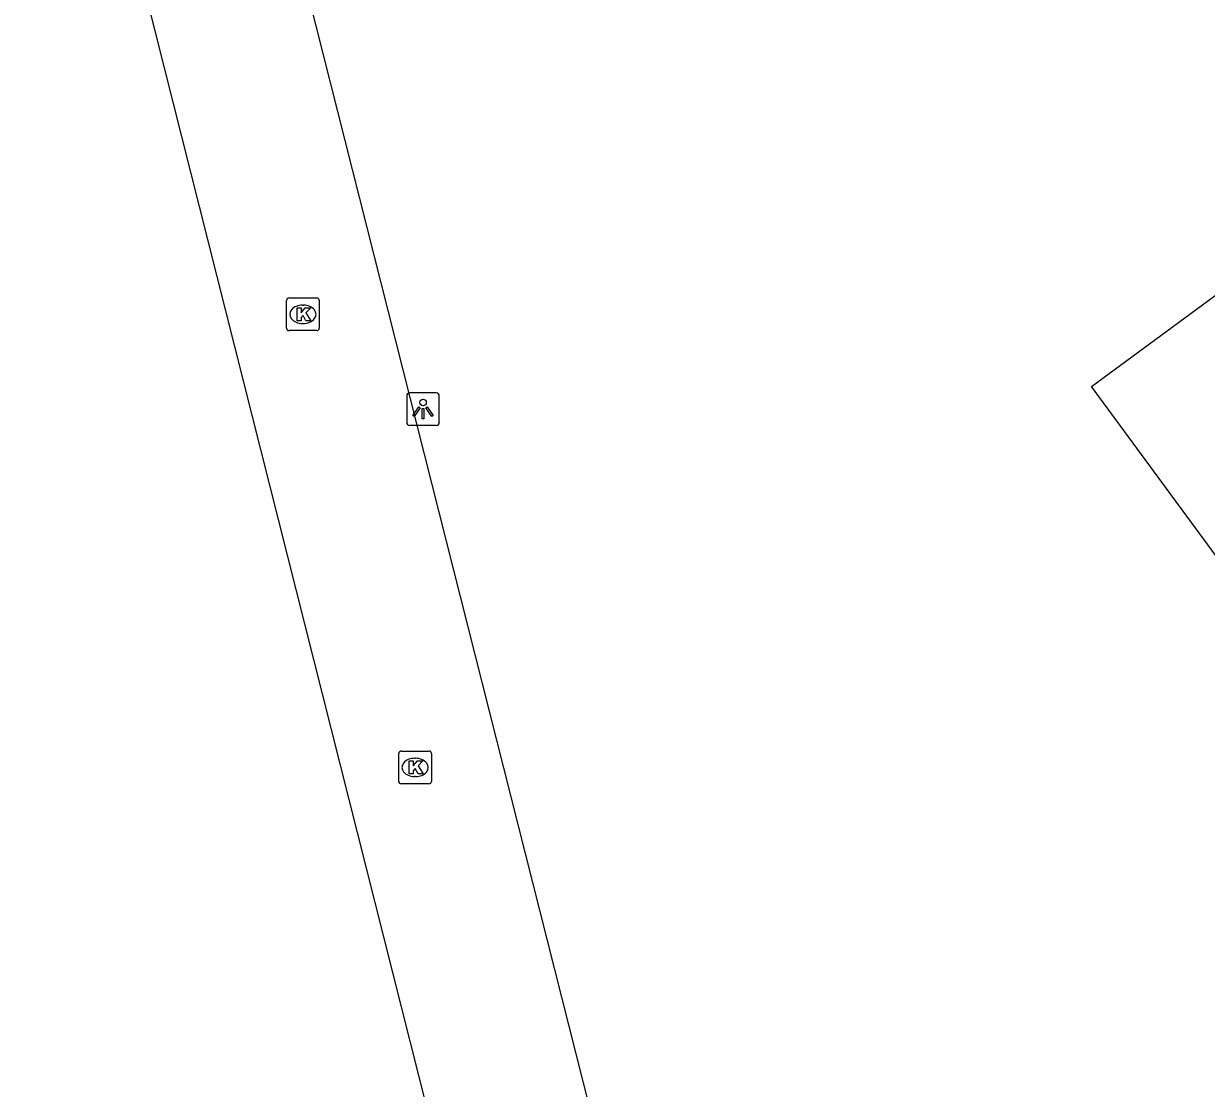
# Model space of a CAD drawing. Extents: x 161801 to 162379, y 382315 to 382832.
# Drawn here: x 161906.29 to 161942.5, y 382412.7 to 382445.29 of the extents above; entities that cross this region are included whole.
import ezdxf

# ---------------------------------------------------------------- set-up
doc = ezdxf.new("R2010")
doc.units = 0
for name, color, linetype in [('IMGEO_Kolk', 7, 'Continuous'), ('IMGEO_Lichtpunt', 7, 'Continuous'), ('IMGEO_Pand', 7, 'Continuous'), ('IMGEO_Rijbaan_lokaal_open', 7, 'Continuous')]:
    doc.layers.add(name, color=color, linetype=linetype)

msp = doc.modelspace()

# ---------------------------------------------------------------- linework, layer by layer
at = {"layer": 'IMGEO_Kolk'}
for p, q in [((161914.341, 382435.967), (161914.341, 382436.819)), ((161914.416, 382436.893), (161915.268, 382436.893)), ((161914.829, 382436.673), (161914.854, 382436.673)), ((161915.342, 382436.819), (161915.342, 382435.967)), ((161914.852, 382436.113), (161914.827, 382436.113)), ((161915.268, 382435.893), (161914.416, 382435.893)), ((161917.773, 382422.099), (161917.773, 382422.951)), ((161917.848, 382423.025), (161918.7, 382423.025)), ((161918.774, 382422.951), (161918.774, 382422.099)), ((161918.261, 382422.805), (161918.286, 382422.805)), ((161918.284, 382422.245), (161918.259, 382422.245)), ((161918.7, 382422.025), (161917.848, 382422.025))]:
    msp.add_line(p, q, dxfattribs=at)
for points in [[(161914.341, 382435.967), (161914.341, 382436.819)], [(161914.416, 382436.893), (161915.268, 382436.893)], [(161915.342, 382436.819), (161915.342, 382435.967)], [(161914.662, 382436.593), (161914.785, 382436.593), (161914.785, 382436.442), (161914.915, 382436.593), (161915.079, 382436.593), (161914.933, 382436.442), (161915.086, 382436.193), (161914.934, 382436.193), (161914.849, 382436.357), (161914.785, 382436.29), (161914.785, 382436.193), (161914.662, 382436.193), (161914.662, 382436.593)], [(161915.268, 382435.893), (161914.416, 382435.893)], [(161917.773, 382422.099), (161917.773, 382422.951)], [(161917.848, 382423.025), (161918.7, 382423.025)], [(161918.774, 382422.951), (161918.774, 382422.099)], [(161918.094, 382422.725), (161918.217, 382422.725), (161918.217, 382422.574), (161918.347, 382422.725), (161918.511, 382422.725), (161918.365, 382422.574), (161918.518, 382422.325), (161918.366, 382422.325), (161918.281, 382422.489), (161918.217, 382422.422), (161918.217, 382422.325), (161918.094, 382422.325), (161918.094, 382422.725)], [(161918.7, 382422.025), (161917.848, 382422.025)]]:
    msp.add_lwpolyline(points, dxfattribs=at)
for centre, start, end in [((161914.418, 382436.817), 91.552, 178.448), ((161914.418, 382436.817), 91.552, 178.448), ((161915.266, 382436.817), 1.552, 88.448), ((161915.266, 382436.817), 1.552, 88.448), ((161914.418, 382435.969), 181.552, 268.448), ((161914.418, 382435.969), 181.552, 268.448), ((161915.266, 382435.969), 271.552, 358.448), ((161915.266, 382435.969), 271.552, 358.448), ((161917.85, 382422.949), 91.552, 178.448), ((161917.85, 382422.949), 91.552, 178.448), ((161918.698, 382422.949), 1.552, 88.448), ((161918.698, 382422.949), 1.552, 88.448), ((161917.85, 382422.101), 181.552, 268.448), ((161917.85, 382422.101), 181.552, 268.448), ((161918.698, 382422.101), 271.552, 358.448), ((161918.698, 382422.101), 271.552, 358.448)]:
    msp.add_arc(centre, 0.0765, start, end, dxfattribs=at)
for centre, major_axis, ratio, start_param, end_param in [((161914.828, 382436.393), (-0.387, 0.002), 0.722429, 4.712389, 7.853982), ((161914.853, 382436.393), (-0.39, 0.002), 0.717154, 1.570796, 4.712389), ((161918.26, 382422.525), (-0.387, 0.002), 0.722429, 4.712389, 7.853982), ((161918.285, 382422.525), (-0.39, 0.002), 0.717154, 1.570796, 4.712389)]:
    msp.add_ellipse(centre, major_axis=major_axis, ratio=ratio, start_param=start_param, end_param=end_param, dxfattribs=at)
at = {"layer": 'IMGEO_Lichtpunt'}
for p, q in [((161918.02, 382433.896), (161918.02, 382433.089)), ((161918.02, 382433.896), (161918.02, 382433.089)), ((161918.922, 382433.991), (161918.114, 382433.991)), ((161918.922, 382433.991), (161918.114, 382433.991)), ((161919.016, 382433.089), (161919.016, 382433.896)), ((161919.016, 382433.089), (161919.016, 382433.896)), ((161918.114, 382432.995), (161918.922, 382432.995)), ((161918.114, 382432.995), (161918.922, 382432.995))]:
    msp.add_line(p, q, dxfattribs=at)
for points in [[(161918.394, 382433.56), (161918.433, 382433.532), (161918.245, 382433.27), (161918.207, 382433.297), (161918.394, 382433.56)], [(161918.496, 382433.512), (161918.543, 382433.512), (161918.543, 382433.19), (161918.496, 382433.19), (161918.496, 382433.512)], [(161918.606, 382433.532), (161918.644, 382433.559), (161918.831, 382433.297), (161918.792, 382433.269), (161918.606, 382433.532)]]:
    msp.add_lwpolyline(points, dxfattribs=at)
msp.add_circle((161918.519, 382433.694), 0.0994, dxfattribs=at)
for centre, start, end in [((161918.114, 382433.896), 90, 180), ((161918.114, 382433.896), 90, 180), ((161918.922, 382433.896), 0, 90), ((161918.922, 382433.896), 0, 90), ((161918.114, 382433.089), 180, 270), ((161918.114, 382433.089), 180, 270), ((161918.922, 382433.089), 270, 0), ((161918.922, 382433.089), 270, 360)]:
    msp.add_arc(centre, 0.0946, start, end, dxfattribs=at)
at = {"layer": 'IMGEO_Pand'}
msp.add_lwpolyline([(161944.197, 382427.091), (161938.983, 382434.18), (161953.966, 382445.201)], dxfattribs=at)
at = {"layer": 'IMGEO_Rijbaan_lokaal_open'}
for points in [[(161910.817, 382462.697), (161923.855, 382411.141), (161926.575, 382409.655), (161934.439, 382411.796)], [(161906.292, 382461), (161921.617, 382400.283)]]:
    msp.add_lwpolyline(points, dxfattribs=at)

doc.saveas('drawing.dxf')
